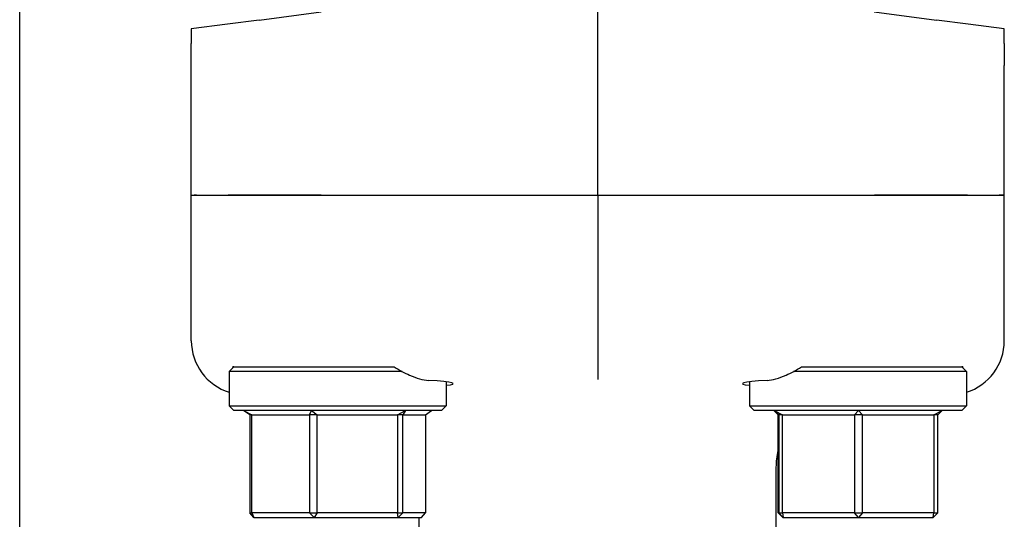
# Model space of a CAD drawing. Header units: inches. Extents: x 24 to 1128, y -69 to 748.
# Tile 606 of 656: x 656.78 to 660.19, y 615.67 to 617.4. Entities that reach past the tile are written whole.
import ezdxf

# ---------------------------------------------------------------- set-up
doc = ezdxf.new("R2010")
doc.units = ezdxf.units.IN
doc.header["$LTSCALE"] = 32
doc.header["$MEASUREMENT"] = 0
doc.layers.add('Visible (ANSI)', color=7, linetype='Continuous', lineweight=30)

msp = doc.modelspace()

# ---------------------------------------------------------------- linework, layer by layer
at = {"layer": 'Visible (ANSI)'}
for p, q in [((656.78063, 612.72937), (656.78063, 682.91853)), ((658.78063, 616.79353), (658.78063, 617.5699)), ((657.60933, 617.39946), (657.82415, 617.42774)), ((659.73712, 617.42774), (659.95194, 617.39946)), ((657.49952, 617.385), (657.37438, 617.36853)), ((657.60933, 617.39946), (657.49952, 617.385)), ((660.06175, 617.385), (659.95194, 617.39946)), ((660.18688, 617.36853), (660.06175, 617.385)), ((657.37438, 617.36853), (657.37438, 617.33823)), ((660.18688, 617.33823), (660.18688, 617.36853)), ((657.37438, 617.33823), (657.37438, 617.31817)), ((657.37438, 617.24245), (657.37438, 617.31817)), ((660.18688, 617.31817), (660.18688, 617.33823)), ((660.18688, 617.31817), (660.18688, 617.24245)), ((657.37438, 616.79353), (657.37438, 617.24245)), ((660.18688, 616.79353), (660.18688, 617.24245)), ((657.37438, 616.79353), (657.38418, 616.79353)), ((657.37438, 616.29013), (657.37438, 616.79353)), ((657.37438, 616.79353), (657.38418, 616.79353)), ((657.39193, 616.79353), (657.38418, 616.79353)), ((657.38418, 616.79353), (657.39193, 616.79353)), ((657.39193, 616.79353), (657.50173, 616.79353)), ((657.39193, 616.79353), (657.50173, 616.79353)), ((657.50173, 616.79353), (657.82397, 616.79353)), ((657.82397, 616.79353), (657.50173, 616.79353)), ((657.82397, 616.79353), (658.78063, 616.79353)), ((657.82397, 616.79353), (658.78063, 616.79353)), ((658.78063, 616.79353), (659.73729, 616.79353)), ((658.78063, 616.79353), (658.78063, 616.34409)), ((658.78063, 616.79353), (659.73729, 616.79353)), ((659.73729, 616.79353), (660.05953, 616.79353)), ((660.05953, 616.79353), (659.73729, 616.79353)), ((660.05953, 616.79353), (660.16934, 616.79353)), ((660.05953, 616.79353), (660.16934, 616.79353)), ((660.17708, 616.79353), (660.16934, 616.79353)), ((660.16934, 616.79353), (660.17708, 616.79353)), ((660.18688, 616.79353), (660.17708, 616.79353)), ((660.17708, 616.79353), (660.18688, 616.79353)), ((660.18688, 616.29013), (660.18688, 616.79353)), ((658.78063, 616.34409), (658.78063, 616.15662)), ((657.52126, 616.19978), (657.50563, 616.18415)), ((657.52126, 616.19978), (657.51756, 616.19978)), ((657.52126, 616.19978), (657.99936, 616.19978)), ((659.56191, 616.19978), (660.04001, 616.19978)), ((660.04371, 616.19978), (660.04001, 616.19978)), ((660.04001, 616.19978), (660.05563, 616.18415)), ((658.10376, 616.18415), (657.50563, 616.18415)), ((657.50563, 616.18415), (657.50563, 616.0654)), ((660.05563, 616.18415), (659.4575, 616.18415)), ((660.05563, 616.18415), (660.05563, 616.0654)), ((658.25563, 616.14856), (658.25563, 616.0654)), ((659.30563, 616.14856), (659.30563, 616.0654)), ((657.50563, 616.0654), (658.25563, 616.0654)), ((657.52126, 616.04978), (657.50563, 616.0654)), ((658.24001, 616.04978), (658.25563, 616.0654)), ((659.30563, 616.0654), (660.05563, 616.0654)), ((659.32126, 616.04978), (659.30563, 616.0654)), ((660.04001, 616.04978), (660.05563, 616.0654)), ((658.24001, 616.04978), (657.52126, 616.04978)), ((657.55543, 616.04978), (657.58383, 616.03415)), ((657.57715, 616.03415), (657.55543, 616.04978)), ((657.58383, 616.03415), (657.57715, 616.03415)), ((657.57715, 616.03415), (657.57715, 615.6954)), ((657.58383, 615.6954), (657.58383, 616.03415)), ((657.58383, 616.03415), (657.78374, 616.03415)), ((657.78374, 616.03415), (657.78977, 616.04978)), ((657.80979, 616.03415), (657.78374, 616.03415)), ((657.78374, 616.03415), (657.78374, 615.6954)), ((657.78977, 616.04978), (657.80979, 616.03415)), ((657.80979, 615.6954), (657.80979, 616.03415)), ((657.80979, 616.03415), (658.08723, 616.03415)), ((658.08723, 616.03415), (658.11497, 616.04978)), ((658.1066, 616.03415), (658.08723, 616.03415)), ((658.08723, 616.03415), (658.08723, 615.6954)), ((658.11497, 616.04978), (658.1066, 616.03415)), ((658.1066, 616.03415), (658.18412, 616.03415)), ((658.1066, 615.6954), (658.1066, 616.03415)), ((658.18412, 616.03415), (658.20583, 616.04978)), ((658.18412, 616.03415), (658.18412, 615.6954)), ((660.04001, 616.04978), (659.32126, 616.04978)), ((659.38916, 616.04978), (659.40491, 616.03415)), ((659.39087, 616.04978), (659.42002, 616.03415)), ((659.40637, 616.03415), (659.39087, 616.04978)), ((659.40491, 616.03415), (659.40637, 616.03415)), ((659.40491, 615.6954), (659.40491, 616.03415)), ((659.42002, 616.03415), (659.40637, 616.03415)), ((659.40637, 616.03415), (659.40637, 615.6954)), ((659.42002, 615.6954), (659.42002, 616.03415)), ((659.42002, 616.03415), (659.66868, 616.03415)), ((659.66868, 616.03415), (659.68234, 616.04978)), ((659.69574, 616.03415), (659.66868, 616.03415)), ((659.66868, 616.03415), (659.66868, 615.6954)), ((659.68234, 616.04978), (659.69574, 616.03415)), ((659.69574, 616.03415), (659.94295, 616.03415)), ((659.69574, 615.6954), (659.69574, 616.03415)), ((659.94295, 616.03415), (659.97211, 616.04978)), ((659.95636, 616.03415), (659.94295, 616.03415)), ((659.94295, 616.03415), (659.94295, 615.6954)), ((659.97211, 616.04978), (659.95636, 616.03415)), ((659.95636, 615.6954), (659.95636, 616.03415)), ((659.39813, 615.42607), (659.39813, 615.8533)), ((657.57715, 615.6954), (657.58383, 615.6954)), ((657.5904, 615.67978), (657.57715, 615.6954)), ((657.58383, 615.6954), (657.5904, 615.67978)), ((657.78374, 615.6954), (657.58383, 615.6954)), ((657.5904, 615.67978), (657.79954, 615.67978)), ((657.78374, 615.6954), (657.80979, 615.6954)), ((657.79954, 615.67978), (657.78374, 615.6954)), ((657.80979, 615.6954), (657.79954, 615.67978)), ((657.79954, 615.67978), (658.08977, 615.67978)), ((658.08723, 615.6954), (657.80979, 615.6954)), ((658.08723, 615.6954), (658.1066, 615.6954)), ((658.08977, 615.67978), (658.08723, 615.6954)), ((658.1066, 615.6954), (658.08977, 615.67978)), ((658.08977, 615.67978), (658.17087, 615.67978)), ((658.18412, 615.6954), (658.1066, 615.6954)), ((658.16313, 615.42607), (658.16313, 615.67978)), ((658.17087, 615.67978), (658.18412, 615.6954)), ((659.40491, 615.6954), (659.4205, 615.67978)), ((659.40637, 615.6954), (659.40491, 615.6954)), ((659.40637, 615.6954), (659.42002, 615.6954)), ((659.42203, 615.67978), (659.40637, 615.6954)), ((659.42002, 615.6954), (659.42203, 615.67978)), ((659.66868, 615.6954), (659.42002, 615.6954)), ((659.4205, 615.67978), (659.42203, 615.67978)), ((659.42203, 615.67978), (659.68216, 615.67978)), ((659.66868, 615.6954), (659.69574, 615.6954)), ((659.68216, 615.67978), (659.66868, 615.6954)), ((659.69574, 615.6954), (659.68216, 615.67978)), ((659.68216, 615.67978), (659.94077, 615.67978)), ((659.94295, 615.6954), (659.69574, 615.6954)), ((659.95636, 615.6954), (659.94077, 615.67978)), ((659.94077, 615.67978), (659.94295, 615.6954)), ((659.94295, 615.6954), (659.95636, 615.6954))]:
    msp.add_line(p, q, dxfattribs=at)
for centre, major_axis, ratio, start_param, end_param in [((657.56354, 616.29121), (0.18003, 0.0586), 0.9903423, 2.829736, 4.0894164), ((659.99773, 616.29121), (-0.18003, 0.0586), 0.9903423, 2.1937689, 3.4534494), ((657.88063, 616.14253), (0.4, 0), 0.0433333, 5.9277641, 6.9495757), ((659.68063, 616.14253), (0.4, 0), 0.0433333, 2.4752022, 3.4970139)]:
    msp.add_ellipse(centre, major_axis=major_axis, ratio=ratio, start_param=start_param, end_param=end_param, dxfattribs=at)
for points, knots in [([(657.51901, 616.19753), (657.51876, 616.19791), (657.51852, 616.19829), (657.51803, 616.19903), (657.5178, 616.19941), (657.51756, 616.19978)], [2.930890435, 2.930890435, 2.930890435, 2.930890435, 2.936136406, 2.936136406, 2.941287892, 2.941287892, 2.941287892, 2.941287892]), ([(658.07621, 616.19978), (658.09404, 616.18898), (658.11226, 616.17925), (658.15365, 616.16097), (658.17614, 616.15429), (658.19506, 616.15324)], [0.52955844, 0.52955844, 0.52955844, 0.52955844, 0.6981502, 0.6981502, 0.92955653, 0.92955653, 0.92955653, 0.92955653]), ([(659.36621, 616.15324), (659.38516, 616.15429), (659.40768, 616.16099), (659.44908, 616.17929), (659.46726, 616.189), (659.48505, 616.19978)], [2.4581256, 2.4581256, 2.4581256, 2.4581256, 2.68988255, 2.68988255, 2.85814401, 2.85814401, 2.85814401, 2.85814401])]:
    msp.add_open_spline(points, degree=3, knots=knots, dxfattribs=at)
for points, weights in [([(657.99936, 616.19978), (658.03786, 616.19978), (658.07621, 616.19978)], [0.999971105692, 0.99996911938, 0.999970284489]), ([(659.48505, 616.19978), (659.5234, 616.19978), (659.56191, 616.19978)], [0.999970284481, 0.999969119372, 0.999971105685])]:
    msp.add_rational_spline(points, weights, degree=2, dxfattribs=at)
for points in [[(660.04371, 616.19978), (660.04323, 616.19903), (660.04275, 616.19828), (660.04225, 616.19753)], [(659.39813, 615.8533), (659.39813, 615.87283), (659.40042, 615.89225), (659.40491, 615.91117)]]:
    msp.add_open_spline(points, degree=3, dxfattribs=at)

doc.saveas('drawing.dxf')
